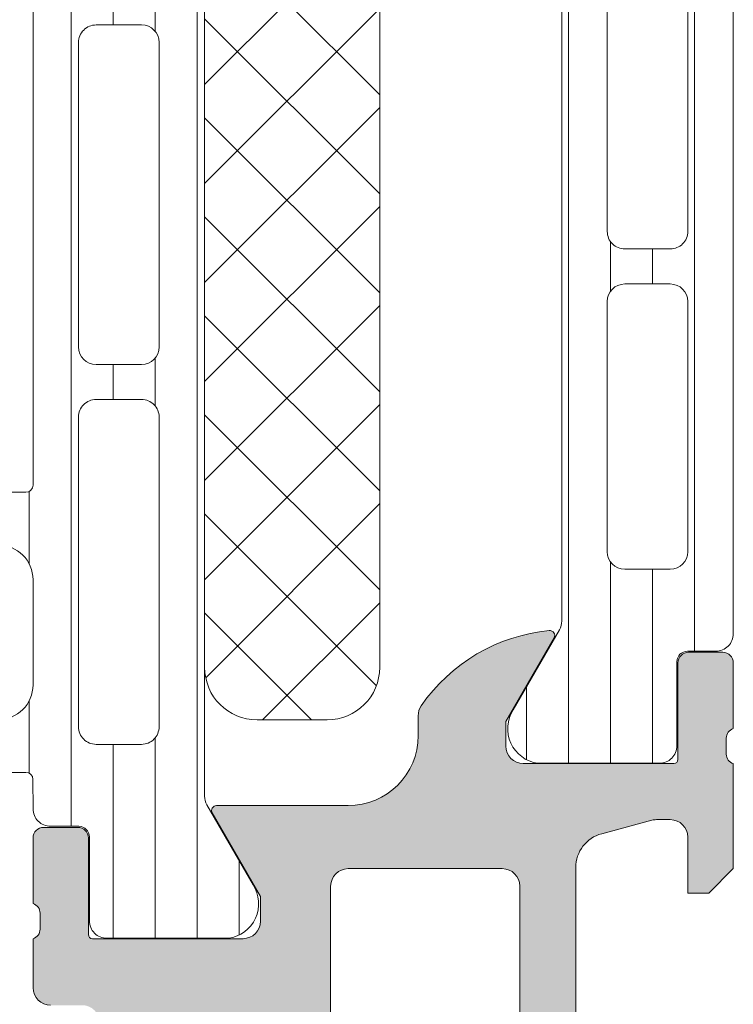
# Model space of a CAD drawing. Header units: millimetres. Extents: x 144573 to 336993, y 74252 to 247042.
# Tile 371 of 656: x 204595 to 204616, y 174638 to 174666. Entities that reach past the tile are written whole.
import ezdxf

# ---------------------------------------------------------------- set-up
doc = ezdxf.new("R2010")
doc.units = ezdxf.units.MM
doc.layers.add('FASÁDA DETAILNÍ', color=255, linetype='Continuous', lineweight=0)
doc.layers.add('NOVA', color=255, linetype='Continuous', lineweight=0)

# ---------------------------------------------------------------- blocks, each defined once
blk = doc.blocks.new('A$C69D17D4D')
at = {"layer": 'FASÁDA DETAILNÍ'}
h = blk.add_hatch(dxfattribs=at)
h.set_pattern_fill('LINIE', color=256, scale=1.2, angle=90, style=0)
h.set_pattern_definition([(90, (-18530.20650389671, 1268.05732668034), (-1.2, 7.347638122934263e-17), [])])
edge = h.paths.add_edge_path()
edge.add_arc((-18548.18027634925, 1271.592023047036), 0.2999999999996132, 359.9979247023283, 449.9979247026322)
edge.add_line((-18548.18026548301, 1271.89202304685), (-18548.99059681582, 1271.892051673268))
edge.add_arc((-18548.99058138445, 1272.392048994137), 0.4999973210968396, 179.9976177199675, 269.99823168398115, ccw=False)
edge.add_line((-18549.4905787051, 1272.392069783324), (-18549.49189925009, 1273.233142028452))
edge.add_arc((-18549.69189925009, 1273.233142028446), 0.2000000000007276, 6.513775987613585e-11, 90)
edge.add_line((-18549.69189925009, 1273.433142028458), (-18553.79189925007, 1273.433142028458))
edge.add_arc((-18553.79189925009, 1273.933142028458), 0.5, 180, 270, ccw=False)
edge.add_line((-18554.29189925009, 1273.933142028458), (-18554.29189925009, 1274.763891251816))
edge.add_arc((-18553.29189925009, 1274.763891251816), 1, 105.0000000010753, 179.9999999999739, ccw=False)
edge.add_line((-18553.55071829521, 1275.7298170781), (-18552.79189925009, 1275.933142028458))
edge.add_line((-18552.79189925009, 1275.933142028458), (-18552.79189925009, 1274.933142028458))
edge.add_line((-18552.79189925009, 1274.933142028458), (-18550.4918992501, 1274.933142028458))
edge.add_arc((-18550.49360849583, 1275.937268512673), 1.004127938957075, 270.0975300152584, 359.7659122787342)
edge.add_line((-18549.48948893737, 1275.933166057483), (-18549.48948893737, 1278.933044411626))
edge.add_arc((-18550.49360828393, 1278.929016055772), 1.004127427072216, 0.2298596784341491, 89.9024820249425)
edge.add_line((-18550.4918992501, 1279.933142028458), (-18552.79189925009, 1279.933142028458))
edge.add_line((-18552.79189925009, 1279.933142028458), (-18552.79189925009, 1278.933142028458))
edge.add_line((-18552.79189925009, 1278.933142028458), (-18553.55071829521, 1279.136466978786))
edge.add_arc((-18553.29189925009, 1280.102392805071), 1.000000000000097, 180, 254.999999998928, ccw=False)
edge.add_line((-18554.29189925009, 1280.102392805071), (-18554.29189925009, 1280.933142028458))
edge.add_arc((-18553.79189925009, 1280.933142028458), 0.5, 90, 180, ccw=False)
edge.add_line((-18553.79189925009, 1281.433142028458), (-18549.69189925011, 1281.433142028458))
edge.add_arc((-18549.693627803, 1281.637315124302), 0.2041804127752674, 270.4850610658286, 358.8441310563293)
edge.add_line((-18549.48948893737, 1281.633196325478), (-18549.48946601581, 1307.47456313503))
edge.add_arc((-18548.98946869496, 1307.474547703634), 0.4999973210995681, 89.99761772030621, 179.9982316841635, ccw=False)
edge.add_line((-18548.98944790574, 1307.974545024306), (-18548.17911657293, 1307.974516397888))
edge.add_arc((-18548.17910570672, 1308.27451639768), 0.3000000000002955, 269.9979247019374, 359.9979247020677)
edge.add_line((-18547.8791057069, 1308.274505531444), (-18547.87935072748, 1310.67450392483))
edge.add_arc((-18547.37935475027, 1310.674488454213), 0.4999959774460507, 89.99762222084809, 179.9982271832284, ccw=False)
edge.add_line((-18547.3793340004, 1311.17448443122), (-18543.9027925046, 1311.174357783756))
edge.add_arc((-18544.0451390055, 1310.184544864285), 0.9999960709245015, -32.72909139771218, 81.81631665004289, ccw=False)
edge.add_line((-18543.20390593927, 1309.643879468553), (-18544.52245836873, 1307.360270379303))
edge.add_arc((-18544.08945470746, 1307.110254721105), 0.4999999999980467, 149.9979281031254, 179.9978647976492)
edge.add_line((-18544.58945470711, 1307.11027335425), (-18544.59054101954, 1272.756004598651))
edge.add_arc((-18544.09054101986, 1272.755987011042), 0.500000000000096, 179.9979846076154, 209.9979213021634)
edge.add_line((-18544.5235627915, 1272.506002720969), (-18543.20517579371, 1270.222298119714))
edge.add_arc((-18544.04644802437, 1269.681693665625), 0.9999960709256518, -81.82046724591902, 32.72494080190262, ccw=False)
edge.add_line((-18543.90417322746, 1268.691870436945), (-18547.38071472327, 1268.69199708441))
edge.add_arc((-18547.38069925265, 1269.191993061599), 0.4999959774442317, 179.99762222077, 269.9982271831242, ccw=False)
edge.add_line((-18547.88069522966, 1269.192013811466), (-18547.88027634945, 1271.592012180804))
edge = h.paths.add_edge_path(flags=16)
edge.add_line((-18547.69000074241, 1295.783135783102), (-18546.3900066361, 1295.783135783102))
edge.add_arc((-18546.39000299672, 1296.283132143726), 0.4999963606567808, 269.9995829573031, 360.0004170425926)
edge.add_line((-18545.89000663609, 1296.283135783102), (-18545.89000663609, 1305.133129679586))
edge.add_arc((-18546.39000299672, 1305.133133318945), 0.499996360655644, 359.9995829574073, 450.0004170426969)
edge.add_line((-18546.39000663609, 1305.633129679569), (-18547.69000074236, 1305.633129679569))
edge.add_arc((-18547.69001731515, 1305.133129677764), 0.5000000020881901, 89.99810089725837, 179.9999997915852)
edge.add_line((-18548.19001731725, 1305.133129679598), (-18548.19001731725, 1296.283135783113))
edge.add_arc((-18547.69001731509, 1296.283135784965), 0.5000000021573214, 180.0000002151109, 270.0018990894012)
edge = h.paths.add_edge_path(flags=16)
edge.add_arc((-18547.69001731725, 1285.583129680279), 0.5, 179.9999999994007, 270)
edge.add_line((-18547.69001731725, 1285.083129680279), (-18546.39000663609, 1285.083129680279))
edge.add_arc((-18546.39000663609, 1285.583129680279), 0.5, 270, 360.0000000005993)
edge.add_line((-18545.89000663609, 1285.583129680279), (-18545.89000663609, 1294.283135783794))
edge.add_arc((-18546.39000663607, 1294.2831357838), 0.499999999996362, 5.732122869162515e-10, 89.99999999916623)
edge.add_line((-18546.39000663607, 1294.7831357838), (-18547.69001731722, 1294.7831357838))
edge.add_arc((-18547.69001731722, 1294.2831357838), 0.5000000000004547, 89.99999999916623, 179.9999999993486)
edge.add_line((-18548.19001731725, 1294.2831357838), (-18548.19001731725, 1285.583129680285))
edge = h.paths.add_edge_path(flags=16)
edge.add_arc((-18546.39000299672, 1283.583133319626), 0.499996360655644, 359.9995829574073, 450.0004170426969)
edge.add_line((-18546.39000663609, 1284.083129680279), (-18547.69000074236, 1284.083129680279))
edge.add_arc((-18547.69001731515, 1283.583129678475), 0.5000000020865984, 89.99810089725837, 179.9999997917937)
edge.add_line((-18548.19001731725, 1283.583129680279), (-18548.19001731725, 1274.733120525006))
edge.add_arc((-18547.69003257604, 1274.733120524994), 0.4999847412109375, 179.9999999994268, 270)
edge.add_line((-18547.69003257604, 1274.233135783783), (-18546.39002189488, 1274.233135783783))
edge.add_arc((-18546.39002189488, 1274.733151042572), 0.5000152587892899, 270, 360.0000000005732)
edge.add_line((-18545.89000663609, 1274.733151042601), (-18545.89000663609, 1283.583129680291))
h = blk.add_hatch(dxfattribs=at)
h.set_pattern_fill('_USER', color=256, scale=1.2, angle=90, style=0, pattern_type=0)
h.set_pattern_definition([(90, (0, 0), (-1.2, 7.347638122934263e-17), [])])
edge = h.paths.add_edge_path()
edge.add_line((-18534.45647779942, 1277.506049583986), (-18535.77494751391, 1275.222392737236))
edge.add_arc((-18534.93369486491, 1274.681757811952), 0.9999960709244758, 507.2729839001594, 621.8183919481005)
edge.add_line((-18535.07600551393, 1273.69193973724), (-18531.59946401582, 1273.69193973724))
edge.add_arc((-18531.5994613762, 1274.191935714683), 0.4999959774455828, 269.9996975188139, 360.0003024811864)
edge.add_line((-18531.09946539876, 1274.191938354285), (-18531.09979734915, 1276.591936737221))
edge.add_arc((-18530.79979734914, 1276.591936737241), 0.3000000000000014, 450, 539.9999999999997, ccw=False)
edge.add_line((-18530.79979734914, 1276.891936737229), (-18529.98946601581, 1276.891936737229))
edge.add_arc((-18529.98946333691, 1277.391934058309), 0.4999973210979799, 269.999693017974, 360.0003069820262)
edge.add_line((-18529.48946601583, 1277.391936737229), (-18529.48946601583, 1307.474411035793))
edge.add_arc((-18529.98946333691, 1307.474413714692), 0.4999973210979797, 359.9996930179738, 450.0003069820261)
edge.add_line((-18529.98946601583, 1307.974411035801), (-18530.79979734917, 1307.974411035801))
edge.add_arc((-18530.79979734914, 1308.274411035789), 0.3000000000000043, 180, 269.99999999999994, ccw=False)
edge.add_line((-18531.09979734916, 1308.274411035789), (-18531.09946539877, 1310.674409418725))
edge.add_arc((-18531.5994613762, 1310.674412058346), 0.4999959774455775, 359.9996975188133, 450.0003024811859)
edge.add_line((-18531.5994640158, 1311.174408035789), (-18535.0760055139, 1311.174408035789))
edge.add_arc((-18534.93369486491, 1310.184589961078), 0.9999960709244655, 458.1816080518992, 572.7270160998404)
edge.add_line((-18535.77494751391, 1309.643955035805), (-18534.45647779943, 1307.360298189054))
edge.add_arc((-18534.88949051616, 1307.110298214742), 0.5000000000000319, 360.000059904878, 389.9999965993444, ccw=False)
edge.add_line((-18534.38949051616, 1307.110298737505), (-18534.38949051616, 1277.756049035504))
edge.add_arc((-18534.88949051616, 1277.756049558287), 0.5000000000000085, 330.0000034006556, 359.9999400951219, ccw=False)
edge = h.paths.add_edge_path(flags=16)
edge.add_line((-18533.08947974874, 1298.082766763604), (-18533.08946448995, 1305.232791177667))
edge.add_arc((-18532.58942093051, 1305.232747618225), 0.5000435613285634, 450.0049911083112, 539.9950088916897, ccw=False)
edge.add_line((-18532.58946448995, 1305.732791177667), (-18531.28945571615, 1305.732791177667))
edge.add_arc((-18531.28948329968, 1305.232778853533), 0.5000123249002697, 360.00141220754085, 449.9968392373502, ccw=False)
edge.add_line((-18530.78947097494, 1305.232791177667), (-18530.78947097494, 1298.082766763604))
edge.add_arc((-18531.28951453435, 1298.082810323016), 0.5000435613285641, 270.0049911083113, 359.9950088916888, ccw=False)
edge.add_line((-18531.28947097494, 1297.582766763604), (-18532.58947974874, 1297.582766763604))
edge.add_arc((-18532.5894361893, 1298.082810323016), 0.5000435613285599, 180.0049911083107, 269.9950088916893, ccw=False)
edge = h.paths.add_edge_path(flags=16)
edge.add_line((-18533.08947974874, 1279.732767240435), (-18533.08947974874, 1286.882793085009))
edge.add_arc((-18532.5894361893, 1286.882749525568), 0.5000435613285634, 450.0049911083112, 539.9950088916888, ccw=False)
edge.add_line((-18532.58947974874, 1287.382793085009), (-18531.28947097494, 1287.382793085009))
edge.add_arc((-18531.28951453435, 1286.882749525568), 0.5000435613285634, 360.0049911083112, 449.9950088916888, ccw=False)
edge.add_line((-18530.78947097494, 1286.882793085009), (-18530.78947097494, 1279.732767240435))
edge.add_arc((-18531.28951453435, 1279.732810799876), 0.5000435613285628, 270.00499110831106, 359.99500889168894, ccw=False)
edge.add_line((-18531.28947097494, 1279.232767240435), (-18532.58947974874, 1279.232767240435))
edge.add_arc((-18532.5894361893, 1279.732810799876), 0.5000435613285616, 180.004991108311, 269.99500889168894, ccw=False)
edge = h.paths.add_edge_path(flags=16)
edge.add_line((-18533.08947974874, 1288.882793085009), (-18533.08947974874, 1296.082766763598))
edge.add_arc((-18532.58953052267, 1296.082817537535), 0.4999492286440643, 89.99418114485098, 180.0058188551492, ccw=False)
edge.add_line((-18532.58947974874, 1296.582766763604), (-18531.28947097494, 1296.582766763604))
edge.add_arc((-18531.28942020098, 1296.082817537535), 0.4999492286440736, 359.9941811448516, 450.00581885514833, ccw=False)
edge.add_line((-18530.78947097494, 1296.082766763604), (-18530.78947097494, 1288.882793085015))
edge.add_arc((-18531.28942020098, 1288.882742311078), 0.4999492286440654, 269.99418114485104, 360.005818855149, ccw=False)
edge.add_line((-18531.28947097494, 1288.382793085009), (-18532.58947974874, 1288.382793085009))
edge.add_arc((-18532.58953052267, 1288.882742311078), 0.4999492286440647, 179.994181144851, 270.005818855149, ccw=False)
h = blk.add_hatch(dxfattribs=at)
h.set_pattern_fill('NETZ', color=256, scale=2, angle=45, style=0)
h.set_pattern_definition([(45, (0, 0), (-1.414213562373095, 1.414213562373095), []), (135, (0, 0), (-1.414213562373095, -1.414213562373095), [])])
h.paths.add_polyline_path([(-18539.58873122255, 1276.433016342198, -0.4142135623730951), (-18541.08873122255, 1274.933016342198), (-18543.08873122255, 1274.933016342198, -0.4142135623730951), (-18544.58873122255, 1276.433016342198), (-18544.58873122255, 1303.433016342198, -0.4142135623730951), (-18543.08873122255, 1304.933016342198), (-18541.08873122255, 1304.933016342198, -0.4142135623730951), (-18539.58873122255, 1303.433016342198)])
h = blk.add_hatch(color=256, dxfattribs=at)
edge = h.paths.add_edge_path()
edge.add_arc((-18594.4893985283, 1256.682007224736), 0.5000674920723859, 180.0077324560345, 269.9922675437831, ccw=False)
edge.add_line((-18594.98946601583, 1256.681939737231), (-18594.98946601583, 1260.68193973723))
edge.add_arc((-18594.4893985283, 1260.681872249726), 0.5000674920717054, 450.00773245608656, 539.9922675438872, ccw=False)
edge.add_line((-18594.48946601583, 1261.181939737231), (-18593.18941718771, 1261.181939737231))
edge.add_arc((-18593.18945408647, 1260.681902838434), 0.5000369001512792, 360.00422797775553, 449.99577202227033, ccw=False)
edge.add_line((-18592.68941718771, 1260.681939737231), (-18592.68941718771, 1260.181939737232))
edge.add_line((-18592.68941718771, 1260.181939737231), (-18593.68941718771, 1260.181939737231))
edge.add_line((-18593.68941718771, 1260.181939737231), (-18593.68941718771, 1258.681939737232))
edge.add_arc((-18592.68945416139, 1258.68190276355), 0.9999630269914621, 539.9978814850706, 630.0021185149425)
edge.add_line((-18592.68941718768, 1257.681939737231), (-18588.68941718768, 1257.681939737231))
edge.add_arc((-18588.68949405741, 1258.682016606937), 1.000076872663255, 270.0044039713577, 359.9955960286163)
edge.add_line((-18587.68941718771, 1258.681939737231), (-18587.68941718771, 1260.181939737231))
edge.add_line((-18587.68941718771, 1260.181939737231), (-18588.68941718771, 1260.181939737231))
edge.add_line((-18588.68941718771, 1260.181939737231), (-18588.68941718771, 1260.681939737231))
edge.add_arc((-18588.1894746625, 1260.681997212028), 0.4999425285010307, 89.9934131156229, 180.0065868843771, ccw=False)
edge.add_line((-18588.18941718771, 1261.181939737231), (-18585.38942939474, 1261.181939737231))
edge.add_arc((-18585.38942939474, 1260.681939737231), 0.5000000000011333, 360.0000000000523, 450.0000000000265, ccw=False)
edge.add_line((-18584.88942939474, 1260.681939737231), (-18584.88942939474, 1260.481939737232))
edge.add_arc((-18585.38942939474, 1260.481939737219), 0.5000000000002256, 269.99999999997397, 359.99999999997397, ccw=False)
edge.add_line((-18585.38942939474, 1259.981939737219), (-18585.88942939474, 1259.981939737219))
edge.add_arc((-18585.88939429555, 1259.481904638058), 0.500035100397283, 450.0040217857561, 539.9959782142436)
edge.add_line((-18586.38942939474, 1259.481939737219), (-18586.38942939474, 1258.681936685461))
edge.add_arc((-18585.88941283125, 1258.681953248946), 0.5000165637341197, 180.0018979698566, 269.9981020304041)
edge.add_line((-18585.88942939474, 1258.181936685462), (-18554.58943549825, 1258.181936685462))
edge.add_line((-18554.58943549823, 1258.181936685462), (-18548.55097787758, 1258.614333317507))
edge.add_arc((-18548.58943393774, 1259.613553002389), 0.9999594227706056, 272.2040028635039, 359.9999999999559)
edge.add_line((-18547.58947451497, 1259.613553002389), (-18547.58947451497, 1266.282005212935))
edge.add_arc((-18548.08947451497, 1266.282005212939), 0.5000000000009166, 360.0000000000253, 449.9999999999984)
edge.add_line((-18548.08947451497, 1266.782005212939), (-18548.98947451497, 1266.782005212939))
edge.add_arc((-18548.98947451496, 1267.282005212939), 0.5000000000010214, 180.0000000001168, 270.0000000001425, ccw=False)
edge.add_line((-18549.48947451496, 1267.282005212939), (-18549.48947451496, 1268.682006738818))
edge.add_arc((-18549.56831096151, 1268.949527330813), 0.278895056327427, 286.4198764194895, 361.1645893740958)
edge.add_line((-18549.28947351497, 1268.955195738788), (-18549.28947351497, 1269.408789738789))
edge.add_arc((-18549.5683416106, 1269.414450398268), 0.2789255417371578, 358.8371299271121, 433.5754054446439)
edge.add_line((-18549.48947451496, 1269.681993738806), (-18549.48947451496, 1271.562004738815))
edge.add_arc((-18549.18947451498, 1271.562004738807), 0.3000000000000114, 450.00000000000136, 540, ccw=False)
edge.add_line((-18549.18947451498, 1271.862004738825), (-18548.20950019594, 1271.862004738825))
edge.add_arc((-18548.20950019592, 1271.562004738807), 0.2999999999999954, 360.0000000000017, 450.00000000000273, ccw=False)
edge.add_line((-18547.90950019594, 1271.562004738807), (-18547.90950019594, 1268.802006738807))
edge.add_arc((-18547.78950019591, 1268.802006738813), 0.1200000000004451, 539.9999999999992, 630)
edge.add_line((-18547.78950019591, 1268.682006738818), (-18543.48947451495, 1268.682006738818))
edge.add_arc((-18543.48947451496, 1269.182006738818), 0.5000000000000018, 269.9999999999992, 359.9999999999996)
edge.add_line((-18542.98947451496, 1269.182006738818), (-18542.98947451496, 1269.882006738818))
edge.add_line((-18542.98947451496, 1269.882006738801), (-18544.37096997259, 1272.274827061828))
edge.add_arc((-18544.25135473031, 1272.343886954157), 0.1381197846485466, 89.99999999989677, 209.9999999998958, ccw=False)
edge.add_line((-18544.25135473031, 1272.482006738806), (-18540.48947451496, 1272.482006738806))
edge.add_arc((-18540.48947451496, 1274.482006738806), 1.999999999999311, 270.0000000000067, 360.0000000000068)
edge.add_line((-18538.48947451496, 1274.482006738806), (-18538.48947451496, 1275.050002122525))
edge.add_arc((-18537.98947451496, 1275.050002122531), 0.5000000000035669, 505.5209282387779, 539.9999999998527, ccw=False)
edge.add_arc((-18534.27997591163, 1272.502528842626), 4.999999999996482, 455.34922800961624, 505.5209282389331, ccw=False)
edge.add_arc((-18534.72759429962, 1277.343880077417), 0.1381197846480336, 330.00000000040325, 457.70243749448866, ccw=False)
edge.add_line((-18534.60797905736, 1277.274820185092), (-18535.98947451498, 1274.881999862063))
edge.add_line((-18535.98947451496, 1274.88199986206), (-18535.98947451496, 1274.181999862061))
edge.add_arc((-18535.48947451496, 1274.181999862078), 0.5, 540, 630)
edge.add_line((-18535.48947451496, 1273.681999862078), (-18531.189448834, 1273.681999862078))
edge.add_arc((-18531.18944883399, 1273.801999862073), 0.1199999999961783, 270, 359.9999999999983)
edge.add_line((-18531.06944883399, 1273.801999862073), (-18531.06944883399, 1276.561997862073))
edge.add_arc((-18530.76944883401, 1276.561997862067), 0.2999999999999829, 90, 180.0000000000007, ccw=False)
edge.add_line((-18530.76944883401, 1276.861997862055), (-18529.78947451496, 1276.861997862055))
edge.add_arc((-18529.78947451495, 1276.561997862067), 0.300000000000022, 360.00000000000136, 450, ccw=False)
edge.add_line((-18529.48947451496, 1276.561997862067), (-18529.48947451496, 1274.681986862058))
edge.add_arc((-18529.41060741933, 1274.414443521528), 0.2789255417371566, 466.424594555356, 541.1628700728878)
edge.add_line((-18529.68947551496, 1274.408782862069), (-18529.68947551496, 1273.955188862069))
edge.add_arc((-18529.41063806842, 1273.949520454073), 0.2788950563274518, 538.8354106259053, 613.5801235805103)
edge.add_line((-18529.48947451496, 1273.681999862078), (-18529.48947451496, 1270.681941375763))
edge.add_line((-18529.48947451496, 1270.681941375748), (-18530.1895468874, 1269.981838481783))
edge.add_line((-18530.18954688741, 1269.981838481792), (-18530.78955299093, 1269.981838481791))
edge.add_line((-18530.78955299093, 1269.981838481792), (-18530.78955299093, 1271.581844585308))
edge.add_arc((-18531.28956244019, 1271.581835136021), 0.5000094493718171, 360.0010827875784, 449.9989172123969)
edge.add_line((-18531.28955299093, 1272.081844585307), (-18531.68498106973, 1272.081844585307))
edge.add_arc((-18531.6849810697, 1271.581844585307), 0.5000000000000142, 450.0000000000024, 465.0000000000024)
edge.add_line((-18531.81439059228, 1272.064807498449), (-18533.24827734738, 1271.680598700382))
edge.add_arc((-18532.98945830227, 1270.714672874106), 1.000000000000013, 465.0000000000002, 540.0000000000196)
edge.add_line((-18533.98945830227, 1270.714672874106), (-18533.98945830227, 1264.981850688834))
edge.add_line((-18533.98945830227, 1264.981850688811), (-18530.78955299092, 1264.981850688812))
edge.add_line((-18530.78955299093, 1264.981850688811), (-18530.78955299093, 1265.78183848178))
edge.add_line((-18530.78955299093, 1265.78183848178), (-18530.18954688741, 1265.781838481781))
edge.add_line((-18530.18954688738, 1265.78183848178), (-18529.48956519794, 1264.569405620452))
edge.add_line((-18529.48956519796, 1264.569405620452), (-18529.48956519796, 1263.48185068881))
edge.add_line((-18529.48956519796, 1263.481850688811), (-18544.48947451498, 1263.481850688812))
edge.add_arc((-18544.48947451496, 1262.981850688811), 0.5000000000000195, 449.9999999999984, 540.0000000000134)
edge.add_line((-18544.98947451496, 1262.981850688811), (-18544.98947451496, 1257.181939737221))
edge.add_arc((-18545.98947451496, 1257.181939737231), 1, 270, 360.00000000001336, ccw=False)
edge.add_line((-18545.98947451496, 1256.181939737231), (-18594.48946601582, 1256.181939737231))
edge = h.paths.add_edge_path(flags=16)
edge.add_line((-18535.58945830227, 1265.78183848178), (-18535.58945830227, 1270.18183848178))
edge.add_arc((-18536.08945830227, 1270.181838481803), 0.5000000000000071, 360.0000000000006, 449.9999999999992)
edge.add_line((-18536.08945830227, 1270.681838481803), (-18540.48945830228, 1270.681838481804))
edge.add_arc((-18540.48945830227, 1270.181838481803), 0.4999999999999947, 449.9999999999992, 540.0000000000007)
edge.add_line((-18540.98945830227, 1270.181838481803), (-18540.98945830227, 1265.781838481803))
edge.add_arc((-18540.48945830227, 1265.78183848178), 0.5, 540, 630)
edge.add_line((-18540.48945830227, 1265.28183848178), (-18536.08945830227, 1265.28183848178))
edge.add_arc((-18536.08945830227, 1265.78183848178), 0.4999999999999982, 270, 360.0000000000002)
for p, q in [((-18529.48946601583, 1277.391936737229), (-18529.48946601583, 1307.474411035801)), ((-18534.38949051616, 1307.110298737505), (-18534.38949051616, 1277.756049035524)), ((-18533.08947974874, 1288.882793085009), (-18533.08947974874, 1296.082766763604)), ((-18530.78947097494, 1296.082766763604), (-18530.78947097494, 1288.882793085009)), ((-18531.28947097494, 1288.382793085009), (-18532.58947974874, 1288.382793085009)), ((-18532.58947974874, 1287.382793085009), (-18531.28947097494, 1287.382793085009)), ((-18533.08947974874, 1279.732767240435), (-18533.08947974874, 1286.882793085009)), ((-18530.78947097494, 1286.882793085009), (-18530.78947097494, 1279.732767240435)), ((-18531.28947097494, 1279.232767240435), (-18532.58947974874, 1279.232767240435)), ((-18534.45647779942, 1277.506049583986), (-18535.77494751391, 1275.222392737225)), ((-18534.60797905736, 1277.274820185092), (-18535.98947451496, 1274.88199986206)), ((-18530.79979734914, 1276.891936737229), (-18529.98946601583, 1276.891936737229)), ((-18530.76944883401, 1276.861997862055), (-18529.78947451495, 1276.861997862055)), ((-18531.09946539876, 1274.191938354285), (-18531.09979734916, 1276.591936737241)), ((-18531.06944883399, 1273.801999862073), (-18531.06944883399, 1276.561997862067)), ((-18529.48947451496, 1276.561997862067), (-18529.48947451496, 1274.681986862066)), ((-18538.48947451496, 1274.482006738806), (-18538.48947451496, 1275.050002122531)), ((-18535.98947451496, 1274.88199986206), (-18535.98947451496, 1274.181999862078)), ((-18529.68947551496, 1274.408782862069), (-18529.68947551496, 1273.955188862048)), ((-18535.48947451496, 1273.681999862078), (-18531.18944883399, 1273.681999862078)), ((-18535.07600551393, 1273.69193973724), (-18531.5994640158, 1273.69193973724)), ((-18529.48947451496, 1273.681999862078), (-18529.48947451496, 1270.681941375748)), ((-18544.25135473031, 1272.482006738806), (-18540.48947451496, 1272.482006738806)), ((-18542.98947451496, 1269.882006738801), (-18544.37096997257, 1272.274827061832)), ((-18549.18947451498, 1271.862004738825), (-18548.20950019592, 1271.862004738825)), ((-18531.81439059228, 1272.064807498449), (-18533.24827734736, 1271.68059870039)), ((-18531.28955299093, 1272.081844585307), (-18531.6849810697, 1272.081844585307)), ((-18549.48947451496, 1269.681993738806), (-18549.48947451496, 1271.562004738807)), ((-18547.90950019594, 1271.562004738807), (-18547.90950019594, 1268.802006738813)), ((-18530.78955299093, 1269.981838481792), (-18530.78955299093, 1271.581844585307)), ((-18533.98945830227, 1270.714672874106), (-18533.98945830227, 1264.981850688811)), ((-18536.08945830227, 1270.681838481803), (-18540.48945830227, 1270.681838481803)), ((-18529.48947451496, 1270.681941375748), (-18530.18954688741, 1269.981838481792)), ((-18540.98945830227, 1270.181838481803), (-18540.98945830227, 1265.78183848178)), ((-18535.58945830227, 1265.78183848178), (-18535.58945830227, 1270.181838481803)), ((-18542.98947451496, 1269.182006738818), (-18542.98947451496, 1269.882006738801)), ((-18530.18954688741, 1269.981838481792), (-18530.78955299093, 1269.981838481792)), ((-18549.28947351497, 1268.955195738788), (-18549.28947351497, 1269.408789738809)), ((-18549.48947451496, 1267.282005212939), (-18549.48947451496, 1268.682006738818)), ((-18547.78950019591, 1268.682006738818), (-18543.48947451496, 1268.682006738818))]:
    blk.add_line(p, q, dxfattribs=at)
for points in [[(-18550.4918992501, 1274.933142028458, 0.4125193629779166), (-18549.48948893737, 1275.933166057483), (-18549.48948893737, 1278.93304441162, 0.4125410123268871), (-18550.4918992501, 1279.933142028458)], [(-18553.79189925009, 1281.433142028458), (-18549.69189925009, 1281.433142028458, 0.4058498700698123), (-18549.48948893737, 1281.633196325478), (-18549.48946601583, 1307.474563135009, -0.4142167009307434)], [(-18544.58945470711, 1307.11027335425), (-18544.59054101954, 1272.756004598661, 0.1316522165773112), (-18544.5235627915, 1272.506002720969), (-18543.20517579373, 1270.222298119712, -0.5460410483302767), (-18543.90417322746, 1268.691870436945), (-18547.38071472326, 1268.691997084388, -0.4142166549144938), (-18547.88069522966, 1269.192013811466), (-18547.88027634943, 1271.592012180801, 0.4142135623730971), (-18548.18026548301, 1271.89202304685), (-18548.99059681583, 1271.892051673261, -0.4142167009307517), (-18549.4905787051, 1272.392069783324), (-18549.4918992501, 1273.233142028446, 0.414213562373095), (-18549.69189925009, 1273.433142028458), (-18553.79189925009, 1273.433142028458, -0.414213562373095)]]:
    blk.add_lwpolyline(points, format="xyb", dxfattribs=at)
for points in [[(-18544.58873122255, 1303.433016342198), (-18544.58873122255, 1276.433016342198, 0.414213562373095), (-18543.08873122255, 1274.933016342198), (-18541.08873122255, 1274.933016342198, 0.414213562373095), (-18539.58873122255, 1276.433016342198), (-18539.58873122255, 1303.433016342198, 0.414213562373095), (-18541.08873122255, 1304.933016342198), (-18543.08873122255, 1304.933016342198, 0.414213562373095)], [(-18548.19001731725, 1285.583129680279, 0.4142135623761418), (-18547.69001731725, 1285.083129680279), (-18546.39000663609, 1285.083129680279, 0.4142135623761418), (-18545.89000663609, 1285.583129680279), (-18545.89000663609, 1294.2831357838, 0.4142135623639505), (-18546.39000663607, 1294.7831357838), (-18547.69001731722, 1294.7831357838, 0.414213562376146), (-18548.19001731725, 1294.2831357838)], [(-18545.89000663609, 1283.583129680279, 0.4142178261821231), (-18546.39000663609, 1284.083129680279), (-18547.69000074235, 1284.083129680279, 0.4142232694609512), (-18548.19001731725, 1283.583129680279), (-18548.19001731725, 1274.733120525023, 0.4142135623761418), (-18547.69003257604, 1274.233135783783), (-18546.39002189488, 1274.233135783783, 0.4142135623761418), (-18545.89000663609, 1274.733151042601)]]:
    blk.add_lwpolyline(points, format="xyb", close=True, dxfattribs=at)
for centre, radius, start, end in [((-18532.58953052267, 1288.882742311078), 0.4999492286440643, 179.9941811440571, 270.0058188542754), ((-18531.28942020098, 1288.882742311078), 0.4999492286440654, 269.9941811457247, 0.005818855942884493), ((-18532.5894361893, 1286.882749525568), 0.5000435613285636, 90.0049911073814, 179.9950088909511), ((-18531.28951453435, 1286.882749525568), 0.5000435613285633, 0.004991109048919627, 89.99500889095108), ((-18532.5894361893, 1279.732810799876), 0.5000435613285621, 180.0049911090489, 269.9950088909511), ((-18531.28951453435, 1279.732810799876), 0.5000435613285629, 270.0049911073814, 359.9950088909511), ((-18534.88949051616, 1277.756049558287), 0.5000000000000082, 330.0000034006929, 359.9999400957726), ((-18534.27997591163, 1272.502528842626), 4.999999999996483, 95.34922801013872, 145.5209282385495), ((-18534.72759429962, 1277.343880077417), 0.1381197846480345, 329.9999999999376, 97.70243749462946), ((-18529.98946333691, 1277.391934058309), 0.4999973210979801, 269.9996930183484, 0.0003069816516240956), ((-18530.79979734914, 1276.591936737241), 0.3000000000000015, 90, 180), ((-18530.76944883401, 1276.561997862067), 0.2999999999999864, 90, 180), ((-18529.78947451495, 1276.561997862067), 0.3000000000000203, 0, 90), ((-18537.98947451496, 1275.050002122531), 0.5000000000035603, 145.5209282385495, 180), ((-18534.93369486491, 1274.681757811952), 0.9999960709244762, 147.2729839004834, 261.818391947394), ((-18529.41060741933, 1274.414443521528), 0.2789255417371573, 106.4245945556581, 181.1628700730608), ((-18540.48947451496, 1274.482006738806), 1.999999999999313, 270, 0), ((-18535.48947451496, 1274.181999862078), 0.5, 180, 270), ((-18531.5994613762, 1274.191935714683), 0.4999959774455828, 269.9996975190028, 0.0003024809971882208), ((-18529.41063806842, 1273.949520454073), 0.2788950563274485, 178.8354106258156, 253.5801235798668), ((-18531.18944883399, 1273.801999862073), 0.1199999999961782, 270, 0), ((-18544.25135473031, 1272.343886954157), 0.1381197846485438, 90, 210.0000000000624), ((-18549.18947451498, 1271.562004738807), 0.3000000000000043, 90, 180), ((-18548.20950019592, 1271.562004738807), 0.2999999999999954, 0, 90), ((-18531.6849810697, 1271.581844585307), 0.5000000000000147, 90, 104.9999999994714), ((-18531.28956244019, 1271.581835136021), 0.5000094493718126, 0.001082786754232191, 89.99891721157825), ((-18532.98945830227, 1270.714672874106), 1.000000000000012, 104.9999999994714, 180), ((-18540.48945830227, 1270.181838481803), 0.4999999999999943, 90, 180), ((-18536.08945830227, 1270.181838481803), 0.5000000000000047, 0, 90), ((-18549.5683416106, 1269.414450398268), 0.2789255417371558, 358.8371299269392, 73.57540544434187), ((-18543.48947451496, 1269.182006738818), 0.5000000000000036, 270, 0), ((-18549.56831096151, 1268.949527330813), 0.2788950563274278, 286.4198764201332, 1.164589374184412), ((-18547.78950019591, 1268.802006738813), 0.1200000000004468, 180, 270), ((-18548.98947451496, 1267.282005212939), 0.5000000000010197, 180, 270)]:
    blk.add_arc(centre, radius, start, end, dxfattribs=at)

msp = doc.modelspace()

# ---------------------------------------------------------------- block references
at = {"layer": 'NOVA', "ltscale": 300}
msp.add_blockref('A$C69D17D4D', (223144.9987451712, 173371.2585875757), dxfattribs=at)

doc.saveas('drawing.dxf')
